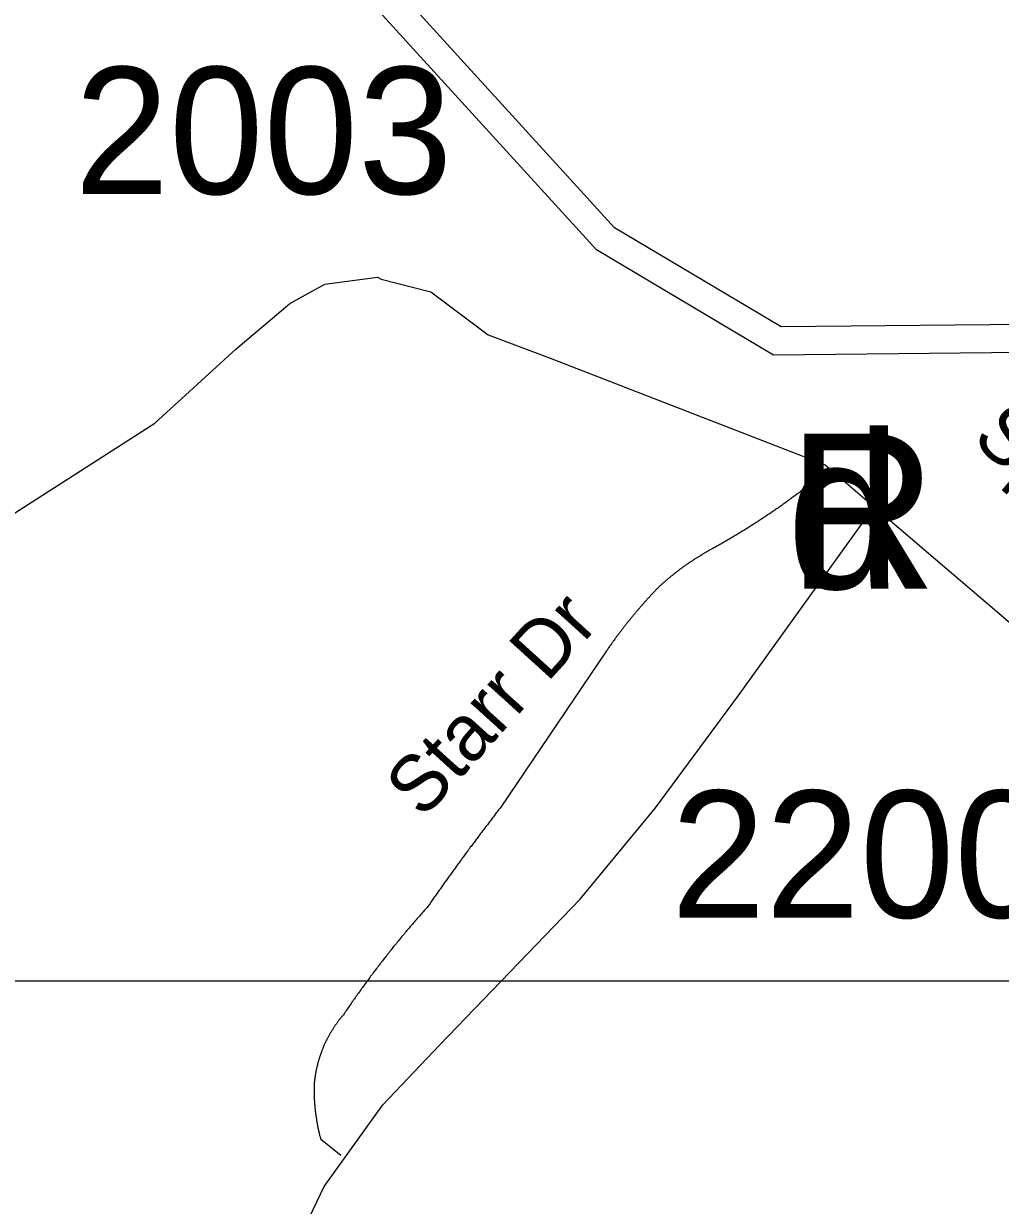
# Model space of a CAD drawing. Extents: x 1268485 to 1426702, y 514839 to 616766.
# Drawn here: x 1368867 to 1370002, y 572981 to 574355 of the extents above; entities that cross this region are included whole.
import ezdxf

# ---------------------------------------------------------------- set-up
doc = ezdxf.new("R2010")
doc.units = 0
for name, color, linetype in [('Old_Level_10', 7, 'Continuous'), ('Old_Level_11', 7, 'Continuous'), ('Old_Level_32', 7, 'Continuous'), ('Old_Level_35', 7, 'Continuous'), ('Old_Level_60', 7, 'Continuous'), ('Old_Level_61', 7, 'Continuous'), ('Old_Level_63', 7, 'Continuous'), ('Old_Level_8', 7, 'Continuous'), ('Old_Level_9', 7, 'Continuous')]:
    doc.layers.add(name, color=color, linetype=linetype)

msp = doc.modelspace()

# ---------------------------------------------------------------- linework, layer by layer
at = {"layer": 'Old_Level_32'}
for points in [[(1368320.546, 573790.554), (1368388.512, 573764.862), (1368468.561, 573745.215), (1368557.673, 573739.17), (1368604.494, 573739.17), (1368684.543, 573743.704), (1368767.612, 573758.817), (1368852.193, 573782.997), (1369019.62, 573890.425), (1369113.601, 573976.576), (1369176.316, 574029.34), (1369217.096, 574052.009), (1369278.512, 574060.173), (1369282.471, 574057.985), (1369340.172, 574042.972), (1369407.137, 573992.952), (1369477.098, 573966.7), (1369798.484, 573842.003), (1369855.495, 573793.151)], [(1368768.246, 571752.44), (1368905.689, 571805.336), (1368974.699, 571827.207), (1369053.238, 571851.388), (1369112.142, 571887.659), (1369154.432, 571925.441), (1369199.743, 571976.826), (1369223.909, 572035.767), (1369226.929, 572081.105), (1369214.036, 572186.901), (1369174.067, 572353.14), (1369169.698, 572553.618), (1369166.619, 572648.021), (1369160.194, 572761.898), (1369170.767, 572890.358), (1369181.722, 572930.634), (1369216.406, 573002.624), (1369284.372, 573097.836), (1369350.447, 573167.06), (1369513.791, 573336.683), (1369601.285, 573443.115), (1369697.927, 573573.565), (1369855.495, 573793.151)], [(1369855.495, 573793.151), (1370338.736, 573380.57), (1370484.761, 573289.654), (1370744.361, 573193.672), (1370825.486, 573140.29), (1370890.386, 573107.82), (1370999.087, 573063.625), (1371060.742, 573050.637), (1371099.274, 573053.672), (1371141.133, 573068.454), (1371175.366, 573092.816), (1371211.857, 573126.234)]]:
    msp.add_lwpolyline(points, dxfattribs=at)
at = {"layer": 'Old_Level_35'}
for p, q in [((1369796.104, 573836.462), (1369774.676, 573814.316)), ((1369796.104, 573836.462), (1369781.956, 573845.227)), ((1369544.608, 573625.771), (1369420.757, 573442.813)), ((1369212.116, 573058.135), (1369235.595, 573039.27))]:
    msp.add_line(p, q, dxfattribs=at)
for points in [[(1369774.676, 573814.316), (1369773.651, 573813.496), (1369772.523, 573812.676), (1369771.498, 573811.958), (1369770.473, 573811.138), (1369769.55, 573810.369), (1369768.422, 573809.548), (1369767.397, 573808.831), (1369766.372, 573808.011), (1369765.244, 573807.242), (1369764.219, 573806.524), (1369763.296, 573805.704), (1369762.168, 573804.935), (1369761.143, 573804.166), (1369760.015, 573803.397), (1369758.99, 573802.628), (1369757.965, 573801.859), (1369756.837, 573801.141), (1369755.914, 573800.321), (1369754.786, 573799.553), (1369753.761, 573798.835), (1369752.736, 573798.065), (1369751.608, 573797.297), (1369750.583, 573796.579), (1369749.455, 573795.81), (1369748.532, 573795.041), (1369747.405, 573794.324), (1369746.379, 573793.554), (1369745.251, 573792.837), (1369744.226, 573792.068), (1369743.098, 573791.299), (1369742.176, 573790.581), (1369741.048, 573789.863), (1369740.023, 573789.146), (1369738.895, 573788.377), (1369737.767, 573787.608), (1369736.742, 573786.89), (1369735.614, 573786.172), (1369734.589, 573785.455), (1369733.461, 573784.686), (1369732.333, 573784.019), (1369731.41, 573783.251), (1369730.283, 573782.584), (1369729.257, 573781.816), (1369728.13, 573781.149), (1369727.002, 573780.38), (1369725.977, 573779.713), (1369724.849, 573778.945), (1369723.721, 573778.227), (1369722.798, 573777.509), (1369721.67, 573776.792), (1369720.543, 573776.125), (1369719.415, 573775.356), (1369718.39, 573774.69), (1369717.262, 573774.024), (1369716.134, 573773.306), (1369715.006, 573772.588), (1369713.981, 573771.871), (1369712.853, 573771.204), (1369711.725, 573770.486), (1369710.598, 573769.82), (1369709.675, 573769.102), (1369708.547, 573768.435), (1369707.419, 573767.769), (1369706.292, 573767.052), (1369705.164, 573766.385), (1369704.139, 573765.667), (1369703.011, 573765.001), (1369701.883, 573764.334), (1369700.755, 573763.617), (1369699.627, 573762.951), (1369698.5, 573762.336), (1369697.372, 573761.618), (1369696.244, 573760.951), (1369695.219, 573760.233), (1369694.091, 573759.618), (1369692.963, 573758.952), (1369691.835, 573758.235), (1369690.708, 573757.619), (1369689.58, 573756.953), (1369688.452, 573756.337), (1369687.324, 573755.62), (1369686.299, 573755.005), (1369685.171, 573754.339), (1369684.043, 573753.672), (1369682.916, 573753.006), (1369681.788, 573752.391), (1369680.66, 573751.673), (1369679.532, 573751.058), (1369678.405, 573750.443), (1369677.277, 573749.776), (1369676.149, 573749.11), (1369675.021, 573748.495), (1369673.893, 573747.879), (1369672.766, 573747.213), (1369671.638, 573746.547), (1369670.51, 573745.931), (1369669.382, 573745.316), (1369668.254, 573744.701), (1369667.127, 573744.086)], [(1369667.127, 573744.086), (1369666.409, 573743.676), (1369665.794, 573743.317), (1369664.974, 573742.958), (1369664.358, 573742.548), (1369663.641, 573742.189), (1369663.026, 573741.83), (1369662.205, 573741.42), (1369661.59, 573741.061), (1369660.873, 573740.651), (1369660.257, 573740.241), (1369659.54, 573739.882), (1369658.925, 573739.523), (1369658.207, 573739.062), (1369657.489, 573738.703), (1369656.874, 573738.293), (1369656.156, 573737.883), (1369655.541, 573737.524), (1369654.926, 573737.063), (1369654.106, 573736.704), (1369653.491, 573736.242), (1369652.876, 573735.884), (1369652.158, 573735.422), (1369651.543, 573735.064), (1369650.825, 573734.602), (1369650.107, 573734.243), (1369649.492, 573733.833), (1369648.877, 573733.372), (1369648.159, 573733.013), (1369647.544, 573732.551), (1369646.826, 573732.141), (1369646.211, 573731.68), (1369645.494, 573731.27), (1369644.878, 573730.86), (1369644.263, 573730.45), (1369643.648, 573729.988), (1369642.828, 573729.578), (1369642.213, 573729.117), (1369641.598, 573728.707), (1369640.983, 573728.245), (1369640.367, 573727.835), (1369639.65, 573727.374), (1369639.035, 573726.912), (1369638.419, 573726.451), (1369637.702, 573725.99), (1369637.087, 573725.58), (1369636.471, 573725.119), (1369635.856, 573724.709), (1369635.139, 573724.196), (1369634.523, 573723.734), (1369633.908, 573723.324), (1369633.293, 573722.863), (1369632.575, 573722.35), (1369631.96, 573721.94), (1369631.345, 573721.428), (1369630.73, 573721.018), (1369630.115, 573720.505), (1369629.5, 573720.043), (1369628.884, 573719.582), (1369628.269, 573719.12), (1369627.654, 573718.608), (1369627.039, 573718.198), (1369626.424, 573717.685), (1369625.706, 573717.172), (1369625.091, 573716.762), (1369624.476, 573716.25), (1369623.861, 573715.737), (1369623.245, 573715.327), (1369622.63, 573714.814), (1369622.118, 573714.302), (1369621.503, 573713.789), (1369620.887, 573713.328), (1369620.272, 573712.816), (1369619.657, 573712.303), (1369619.042, 573711.893), (1369618.324, 573711.38), (1369617.914, 573710.868), (1369617.299, 573710.355), (1369616.581, 573709.893), (1369615.966, 573709.33), (1369615.351, 573708.817), (1369614.838, 573708.304), (1369614.223, 573707.792), (1369613.608, 573707.33), (1369612.993, 573706.817), (1369612.48, 573706.305), (1369611.865, 573705.741), (1369611.25, 573705.229), (1369610.635, 573704.767), (1369610.122, 573704.203), (1369609.507, 573703.691), (1369608.892, 573703.178), (1369608.379, 573702.614), (1369607.764, 573702.101), (1369607.251, 573701.64), (1369606.636, 573701.076), (1369606.021, 573700.563), (1369605.508, 573700), (1369604.893, 573699.487), (1369604.381, 573698.923)], [(1369604.381, 573698.923), (1369603.663, 573698.257), (1369603.048, 573697.539), (1369602.33, 573696.872), (1369601.613, 573696.206), (1369600.997, 573695.489), (1369600.382, 573694.822), (1369599.767, 573694.104), (1369599.049, 573693.438), (1369598.332, 573692.669), (1369597.717, 573692.003), (1369597.101, 573691.336), (1369596.486, 573690.618), (1369595.769, 573689.952), (1369595.153, 573689.235), (1369594.538, 573688.517), (1369593.923, 573687.799), (1369593.205, 573687.132), (1369592.59, 573686.364), (1369591.873, 573685.697), (1369591.257, 573684.979), (1369590.642, 573684.262), (1369590.027, 573683.544), (1369589.412, 573682.878), (1369588.797, 573682.109), (1369588.079, 573681.443), (1369587.464, 573680.673), (1369586.849, 573680.007), (1369586.234, 573679.238), (1369585.618, 573678.572), (1369585.003, 573677.854), (1369584.388, 573677.136), (1369583.773, 573676.367), (1369583.158, 573675.701), (1369582.543, 573674.932), (1369581.825, 573674.266), (1369581.21, 573673.496), (1369580.595, 573672.83), (1369579.98, 573672.061), (1369579.364, 573671.292), (1369578.749, 573670.626), (1369578.134, 573669.857), (1369577.519, 573669.139), (1369576.904, 573668.37), (1369576.289, 573667.704), (1369575.673, 573666.935), (1369575.161, 573666.166), (1369574.546, 573665.448), (1369573.828, 573664.731), (1369573.213, 573664.013), (1369572.598, 573663.244), (1369571.982, 573662.526), (1369571.47, 573661.758), (1369570.855, 573660.988), (1369570.24, 573660.27), (1369569.624, 573659.502), (1369569.009, 573658.835), (1369568.497, 573658.067), (1369567.881, 573657.297), (1369567.266, 573656.58), (1369566.651, 573655.811), (1369566.138, 573655.042), (1369565.523, 573654.324), (1369564.908, 573653.555), (1369564.396, 573652.735), (1369563.78, 573652.018), (1369563.165, 573651.248), (1369562.653, 573650.48), (1369562.037, 573649.762), (1369561.422, 573648.993), (1369560.91, 573648.275), (1369560.295, 573647.506), (1369559.782, 573646.686), (1369559.167, 573645.917), (1369558.552, 573645.199), (1369558.039, 573644.431), (1369557.424, 573643.61), (1369556.911, 573642.893), (1369556.296, 573642.123), (1369555.783, 573641.355), (1369555.168, 573640.585), (1369554.656, 573639.817), (1369554.04, 573639.048), (1369553.528, 573638.227), (1369552.913, 573637.51), (1369552.4, 573636.741), (1369551.785, 573635.921), (1369551.272, 573635.203), (1369550.657, 573634.383), (1369550.144, 573633.614), (1369549.632, 573632.794), (1369549.017, 573632.076), (1369548.504, 573631.256), (1369547.889, 573630.487), (1369547.376, 573629.667), (1369546.864, 573628.949), (1369546.248, 573628.129), (1369545.736, 573627.36), (1369545.223, 573626.539), (1369544.608, 573625.771)], [(1369420.757, 573442.813), (1369419.834, 573441.685), (1369419.014, 573440.557), (1369418.091, 573439.429), (1369417.271, 573438.251), (1369416.348, 573437.123), (1369415.528, 573435.995), (1369414.605, 573434.867), (1369413.785, 573433.74), (1369412.965, 573432.56), (1369412.144, 573431.432), (1369411.222, 573430.305), (1369410.401, 573429.177), (1369409.479, 573428.049), (1369408.658, 573426.87), (1369407.736, 573425.743), (1369406.916, 573424.615), (1369405.993, 573423.435), (1369405.173, 573422.308), (1369404.25, 573421.18), (1369403.327, 573420.052), (1369402.507, 573418.873), (1369401.789, 573417.746), (1369400.867, 573416.618), (1369400.046, 573415.49), (1369399.124, 573414.311), (1369398.201, 573413.183), (1369397.381, 573412.055), (1369396.458, 573410.876), (1369395.638, 573409.749), (1369394.92, 573408.621), (1369393.997, 573407.441), (1369393.075, 573406.313), (1369392.254, 573405.135), (1369391.332, 573404.007), (1369390.511, 573402.879), (1369389.589, 573401.7), (1369388.871, 573400.572), (1369388.051, 573399.444), (1369387.128, 573398.266), (1369386.205, 573397.138), (1369385.385, 573395.958), (1369384.667, 573394.831), (1369383.745, 573393.6), (1369382.924, 573392.524), (1369382.002, 573391.396), (1369381.079, 573390.166), (1369380.361, 573389.038), (1369379.541, 573387.859), (1369378.618, 573386.731), (1369377.798, 573385.552), (1369376.875, 573384.425), (1369376.158, 573383.245), (1369375.235, 573382.117), (1369374.415, 573380.939), (1369373.492, 573379.811), (1369372.774, 573378.631), (1369371.852, 573377.504), (1369371.031, 573376.325), (1369370.211, 573375.197), (1369369.391, 573374.018), (1369368.468, 573372.89), (1369367.648, 573371.711), (1369366.828, 573370.481), (1369366.008, 573369.353), (1369365.085, 573368.174), (1369364.367, 573367.046), (1369363.547, 573365.867), (1369362.624, 573364.688), (1369361.702, 573363.56), (1369360.984, 573362.381), (1369360.164, 573361.254), (1369359.241, 573360.074), (1369358.523, 573358.896), (1369357.601, 573357.768), (1369356.78, 573356.588), (1369355.96, 573355.358), (1369355.14, 573354.23), (1369354.217, 573353.052), (1369353.499, 573351.924), (1369352.577, 573350.744), (1369351.859, 573349.566), (1369351.039, 573348.386), (1369350.116, 573347.258), (1369349.398, 573346.08), (1369348.476, 573344.9), (1369347.655, 573343.773), (1369346.835, 573342.542), (1369346.015, 573341.364), (1369345.297, 573340.236), (1369344.375, 573339.056), (1369343.452, 573337.878), (1369342.734, 573336.698), (1369341.914, 573335.571), (1369341.094, 573334.392), (1369340.274, 573333.212), (1369339.453, 573331.982), (1369338.633, 573330.803), (1369337.71, 573329.676), (1369336.993, 573328.496)], [(1369336.993, 573328.496), (1369335.865, 573327.318), (1369334.84, 573326.087), (1369333.712, 573324.857), (1369332.584, 573323.678), (1369331.661, 573322.447), (1369330.534, 573321.269), (1369329.508, 573319.987), (1369328.381, 573318.808), (1369327.355, 573317.628), (1369326.228, 573316.398), (1369325.202, 573315.168), (1369324.075, 573313.938), (1369323.152, 573312.759), (1369322.024, 573311.477), (1369320.999, 573310.247), (1369319.871, 573309.068), (1369318.846, 573307.838), (1369317.718, 573306.556), (1369316.795, 573305.377), (1369315.77, 573304.147), (1369314.642, 573302.865), (1369313.617, 573301.634), (1369312.592, 573300.456), (1369311.464, 573299.174), (1369310.541, 573297.943), (1369309.516, 573296.713), (1369308.388, 573295.432), (1369307.363, 573294.202), (1369306.338, 573292.92), (1369305.415, 573291.741), (1369304.287, 573290.511), (1369303.262, 573289.229), (1369302.236, 573287.948), (1369301.211, 573286.666), (1369300.288, 573285.435), (1369299.161, 573284.205), (1369298.135, 573282.924), (1369297.11, 573281.694), (1369296.085, 573280.463), (1369295.162, 573279.181), (1369294.137, 573277.9), (1369293.112, 573276.618), (1369292.086, 573275.388), (1369291.164, 573274.107), (1369290.138, 573272.825), (1369289.113, 573271.543), (1369288.088, 573270.313), (1369287.165, 573268.98), (1369286.14, 573267.75), (1369285.115, 573266.52), (1369284.089, 573265.187), (1369283.167, 573263.956), (1369282.141, 573262.624), (1369281.116, 573261.393), (1369280.091, 573260.061), (1369279.168, 573258.83), (1369278.245, 573257.497), (1369277.22, 573256.165), (1369276.297, 573254.934), (1369275.272, 573253.601), (1369274.247, 573252.371), (1369273.222, 573251.038), (1369272.401, 573249.756), (1369271.376, 573248.423), (1369270.351, 573247.193), (1369269.326, 573245.86), (1369268.505, 573244.579), (1369267.48, 573243.246), (1369266.455, 573242.016), (1369265.635, 573240.683), (1369264.609, 573239.401), (1369263.584, 573238.068), (1369262.764, 573236.735), (1369261.739, 573235.454), (1369260.918, 573234.121), (1369259.893, 573232.789), (1369258.868, 573231.507), (1369258.048, 573230.174), (1369257.022, 573228.893), (1369256.1, 573227.56), (1369255.074, 573226.227), (1369254.254, 573224.945), (1369253.229, 573223.612), (1369252.409, 573222.228), (1369251.486, 573220.946), (1369250.461, 573219.614), (1369249.641, 573218.332), (1369248.615, 573217), (1369247.795, 573215.615), (1369246.872, 573214.334), (1369245.847, 573213.001), (1369245.027, 573211.617), (1369244.104, 573210.335), (1369243.079, 573209.003), (1369242.259, 573207.618), (1369241.336, 573206.337), (1369240.413, 573205.004), (1369239.491, 573203.62), (1369238.67, 573202.338)], [(1369238.67, 573202.338), (1369237.953, 573201.621), (1369237.543, 573200.954), (1369236.825, 573200.236), (1369236.21, 573199.57), (1369235.8, 573198.801), (1369235.082, 573198.135), (1369234.672, 573197.417), (1369233.954, 573196.75), (1369233.544, 573195.982), (1369233.031, 573195.315), (1369232.416, 573194.546), (1369231.904, 573193.88), (1369231.391, 573193.111), (1369230.878, 573192.393), (1369230.263, 573191.676), (1369229.751, 573190.958), (1369229.238, 573190.189), (1369228.725, 573189.42), (1369228.213, 573188.702), (1369227.7, 573187.933), (1369227.29, 573187.164), (1369226.777, 573186.447), (1369226.265, 573185.677), (1369225.855, 573184.96), (1369225.342, 573184.191), (1369224.829, 573183.371), (1369224.419, 573182.602), (1369224.009, 573181.884), (1369223.496, 573181.064), (1369222.984, 573180.295), (1369222.676, 573179.526), (1369222.164, 573178.757), (1369221.754, 573177.937), (1369221.241, 573177.168), (1369220.831, 573176.399), (1369220.523, 573175.579), (1369220.011, 573174.759), (1369219.6, 573173.989), (1369219.293, 573173.169), (1369218.883, 573172.401), (1369218.37, 573171.581), (1369217.96, 573170.76), (1369217.652, 573169.94), (1369217.242, 573169.12), (1369216.832, 573168.3), (1369216.525, 573167.479), (1369216.115, 573166.71), (1369215.704, 573165.787), (1369215.499, 573165.019), (1369215.089, 573164.199), (1369214.782, 573163.378), (1369214.372, 573162.507), (1369214.167, 573161.686), (1369213.756, 573160.866), (1369213.551, 573159.995), (1369213.141, 573159.175), (1369212.834, 573158.303), (1369212.526, 573157.483), (1369212.219, 573156.612), (1369211.911, 573155.74), (1369211.603, 573154.92), (1369211.398, 573154.049), (1369210.988, 573153.228), (1369210.783, 573152.356), (1369210.476, 573151.485), (1369210.271, 573150.614), (1369209.963, 573149.793), (1369209.758, 573148.922), (1369209.45, 573148.05), (1369209.245, 573147.179), (1369209.04, 573146.307), (1369208.733, 573145.436), (1369208.63, 573144.565), (1369208.425, 573143.693), (1369208.118, 573142.822), (1369207.913, 573141.951), (1369207.707, 573141.079), (1369207.502, 573140.208), (1369207.4, 573139.336), (1369207.092, 573138.413), (1369206.99, 573137.542), (1369206.785, 573136.67), (1369206.58, 573135.799), (1369206.477, 573134.927), (1369206.272, 573134.056), (1369206.17, 573133.133), (1369205.965, 573132.261), (1369205.862, 573131.39), (1369205.759, 573130.518), (1369205.657, 573129.647), (1369205.452, 573128.673), (1369205.349, 573127.802), (1369205.247, 573126.93), (1369205.144, 573126.007), (1369205.042, 573125.136), (1369205.042, 573124.264), (1369204.837, 573123.393), (1369204.734, 573122.419), (1369204.734, 573121.548)], [(1369204.734, 573121.548), (1369204.632, 573120.933), (1369204.632, 573120.266), (1369204.632, 573119.651), (1369204.632, 573118.933), (1369204.632, 573118.318), (1369204.632, 573117.703), (1369204.632, 573116.985), (1369204.632, 573116.37), (1369204.632, 573115.755), (1369204.632, 573115.089), (1369204.632, 573114.422), (1369204.632, 573113.807), (1369204.632, 573113.141), (1369204.632, 573112.526), (1369204.632, 573111.808), (1369204.632, 573111.193), (1369204.632, 573110.578), (1369204.632, 573109.86), (1369204.734, 573109.245), (1369204.734, 573108.63), (1369204.734, 573107.963), (1369204.734, 573107.297), (1369204.734, 573106.682), (1369204.734, 573106.015), (1369204.837, 573105.4), (1369204.837, 573104.734), (1369204.837, 573104.067), (1369204.837, 573103.452), (1369205.042, 573102.836), (1369205.042, 573102.119), (1369205.042, 573101.504), (1369205.144, 573100.888), (1369205.144, 573100.171), (1369205.144, 573099.556), (1369205.247, 573098.94), (1369205.247, 573098.274), (1369205.349, 573097.608), (1369205.349, 573096.992), (1369205.349, 573096.326), (1369205.452, 573095.711), (1369205.452, 573095.044), (1369205.657, 573094.378), (1369205.657, 573093.763), (1369205.759, 573093.148), (1369205.759, 573092.43), (1369205.862, 573091.815), (1369205.965, 573091.2), (1369205.965, 573090.482), (1369206.17, 573089.867), (1369206.17, 573089.252), (1369206.272, 573088.637), (1369206.375, 573087.919), (1369206.375, 573087.304), (1369206.477, 573086.689), (1369206.58, 573086.074), (1369206.58, 573085.356), (1369206.785, 573084.741), (1369206.887, 573084.126), (1369206.887, 573083.459), (1369206.99, 573082.793), (1369207.092, 573082.178), (1369207.297, 573081.563), (1369207.4, 573080.948), (1369207.4, 573080.23), (1369207.502, 573079.615), (1369207.605, 573079), (1369207.707, 573078.384), (1369207.913, 573077.667), (1369208.015, 573077.052), (1369208.118, 573076.436), (1369208.118, 573075.821), (1369208.22, 573075.206), (1369208.425, 573074.488), (1369208.528, 573073.873), (1369208.63, 573073.258), (1369208.733, 573072.643), (1369208.835, 573071.976), (1369209.04, 573071.361), (1369209.143, 573070.695), (1369209.245, 573070.08), (1369209.348, 573069.413), (1369209.655, 573068.798), (1369209.758, 573068.183), (1369209.86, 573067.567), (1369209.963, 573066.952), (1369210.168, 573066.337), (1369210.271, 573065.619), (1369210.373, 573065.004), (1369210.578, 573064.389), (1369210.783, 573063.774), (1369210.886, 573063.108), (1369210.988, 573062.493), (1369211.091, 573061.878), (1369211.398, 573061.263), (1369211.501, 573060.647), (1369211.603, 573059.981), (1369211.911, 573059.365), (1369212.014, 573058.75), (1369212.116, 573058.135)]]:
    msp.add_lwpolyline(points, dxfattribs=at)
at = {"layer": 'Old_Level_60'}
msp.add_lwpolyline([(1370152.246, 573953.616), (1370028.121, 573972.36), (1369738.69, 573969.438), (1369532.715, 574091.752), (1369231.699, 574422.757), (1369120.663, 574707.318), (1369055.661, 574793.953)], dxfattribs=at)
at = {"layer": 'Old_Level_61'}
msp.add_lwpolyline([(1370157.145, 573986.057), (1370030.419, 574005.193), (1369747.543, 574002.338), (1369553.686, 574117.455), (1369260.056, 574440.339), (1369149.597, 574723.421), (1369089.271, 574803.824)], dxfattribs=at)
at = {"layer": 'Old_Level_63'}
msp.add_lwpolyline([(1402204.691, 573245.596), (1399456.736, 573245.596), (1368033.021, 573241.255)], dxfattribs=at)

# ---------------------------------------------------------------- texts
at = {"layer": 'Old_Level_10'}
msp.add_text('Starr Dr', height=65.6167, rotation=47.759825, dxfattribs=at).set_placement((1369331.117, 573428.93))
at = {"layer": 'Old_Level_11'}
msp.add_text('Spencer  Mtn.  Rd.', height=65.61666, rotation=319.510003, dxfattribs=at).set_placement((1369967.619, 573869.357))
at = {"layer": 'Old_Level_8'}
for s, p in [('2003', (1368926.301, 574156.876)), ('2200', (1369619.428, 573315.381))]:
    msp.add_text(s, height=147.6375, dxfattribs=at).set_placement(p)
at = {"layer": 'Old_Level_9'}
for s, p in [('d', (1369753.63, 573697.851)), ('R', (1369754.566, 573697.851))]:
    msp.add_text(s, height=180.446, dxfattribs=at).set_placement(p)

doc.saveas('drawing.dxf')
